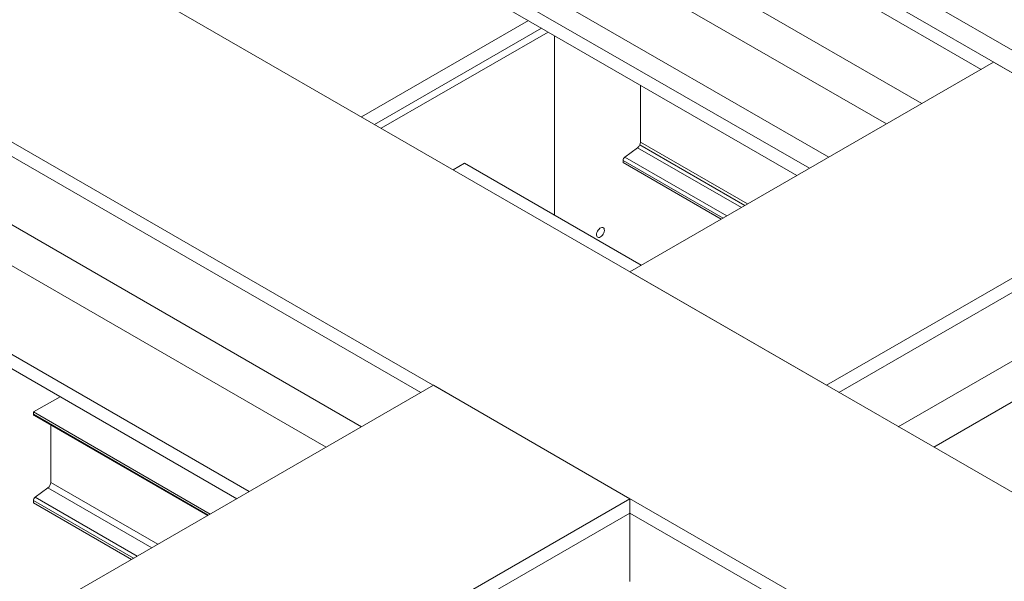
# Model space of a CAD drawing. Header units: millimetres. Extents: x 525 to 29324, y 175 to 20618.
# Tile 567 of 588: x 21731 to 22793, y 16474 to 17080. Entities that reach past the tile are written whole.
import ezdxf

# ---------------------------------------------------------------- set-up
doc = ezdxf.new("R2010")
doc.units = ezdxf.units.MM
doc.linetypes.add('SLD-Continua', pattern=[0])

msp = doc.modelspace()

# ---------------------------------------------------------------- linework, layer by layer
at = {"color": 7, "linetype": 'SLD-Continua', "lineweight": 18, "ltscale": 35}
for p, q in [((22768.2, 17026.6), (22157.7, 17379)), ((22768.2, 17026.6), (22157.7, 17379)), ((22768.2, 17026.6), (22157.7, 17379)), ((22768.2, 17026.6), (22157.7, 17379)), ((22768.2, 17026.6), (22157.7, 17379)), ((22768.2, 17026.6), (22157.7, 17379)), ((22768.2, 17026.6), (22157.7, 17379)), ((22768.2, 17026.6), (22157.7, 17379)), ((22704.2, 16989.7), (22198, 17281.8)), ((22704.2, 16989.7), (22198, 17281.8)), ((22704.2, 16989.7), (22198, 17281.8)), ((22704.2, 16989.7), (22198, 17281.8)), ((22704.2, 16989.7), (22198, 17281.8)), ((22704.2, 16989.7), (22198, 17281.8)), ((22704.2, 16989.7), (22198, 17281.8)), ((22704.2, 16989.7), (22198, 17281.8)), ((22704.2, 16989.7), (22198, 17281.8)), ((22666, 16967.6), (22178.9, 17248.7)), ((22666, 16967.6), (22178.9, 17248.7)), ((22666, 16967.6), (22178.9, 17248.7)), ((22666, 16967.6), (22178.9, 17248.7)), ((22666, 16967.6), (22178.9, 17248.7)), ((22666, 16967.6), (22178.9, 17248.7)), ((22666, 16967.6), (22178.9, 17248.7)), ((22666, 16967.6), (22178.9, 17248.7)), ((22666, 16967.6), (22178.9, 17248.7)), ((22604.1, 16931.9), (22117, 17213)), ((23138.8, 16852.8), (22514.8, 17212.9)), ((22582.9, 16919.7), (22095.8, 17200.8)), ((22582.9, 16919.7), (22095.8, 17200.8)), ((22582.9, 16919.7), (22095.8, 17200.8)), ((22582.9, 16919.7), (22095.8, 17200.8)), ((22582.9, 16919.7), (22095.8, 17200.8)), ((22582.9, 16919.7), (22095.8, 17200.8)), ((22582.9, 16919.7), (22095.8, 17200.8)), ((22582.9, 16919.7), (22095.8, 17200.8)), ((23128.2, 16834.4), (22493.5, 17200.7)), ((23128.2, 16834.4), (22493.5, 17200.7)), ((23128.2, 16834.4), (22493.5, 17200.7)), ((23128.2, 16834.4), (22493.5, 17200.7)), ((23128.2, 16834.4), (22493.5, 17200.7)), ((23128.2, 16834.4), (22493.5, 17200.7)), ((23128.2, 16834.4), (22493.5, 17200.7)), ((23128.2, 16834.4), (22493.5, 17200.7)), ((25426, 15055.3), (21735.9, 17185)), ((25426, 15055.3), (21735.9, 17185)), ((25426, 15055.3), (21735.9, 17185)), ((25426, 15055.3), (21735.9, 17185)), ((25426, 15055.3), (21735.9, 17185)), ((25426, 15055.3), (21735.9, 17185)), ((25426, 15055.3), (21735.9, 17185)), ((25426, 15055.3), (21735.9, 17185)), ((22569.4, 16911.9), (22095.8, 17185.3)), ((22569.4, 16911.9), (22095.8, 17185.3)), ((22569.4, 16911.9), (22095.8, 17185.3)), ((22569.4, 16911.9), (22095.8, 17185.3)), ((22569.4, 16911.9), (22095.8, 17185.3)), ((22569.4, 16911.9), (22095.8, 17185.3)), ((22569.4, 16911.9), (22095.8, 17185.3)), ((22569.4, 16911.9), (22095.8, 17185.3)), ((22279.6, 17079.2), (22099.4, 16975.2)), ((22279.6, 17079.2), (22099.4, 16975.2)), ((22279.6, 17079.2), (22099.4, 16975.2)), ((22279.6, 17079.2), (22099.4, 16975.2)), ((22279.6, 17079.2), (22099.4, 16975.2)), ((22279.6, 17079.2), (22099.4, 16975.2)), ((22279.6, 17079.2), (22099.4, 16975.2)), ((22279.6, 17079.2), (22099.4, 16975.2)), ((22113.6, 16967), (22293.8, 17071)), ((22113.6, 16967), (22293.8, 17071)), ((22113.6, 16967), (22293.8, 17071)), ((22113.6, 16967), (22293.8, 17071)), ((22113.6, 16967), (22293.8, 17071)), ((22113.6, 16967), (22293.8, 17071)), ((22113.6, 16967), (22293.8, 17071)), ((22113.6, 16967), (22293.8, 17071)), ((25213.8, 14932.8), (21523.8, 17062.5)), ((25213.8, 14932.8), (21523.8, 17062.5)), ((25213.8, 14932.8), (21523.8, 17062.5)), ((25213.8, 14932.8), (21523.8, 17062.5)), ((25213.8, 14932.8), (21523.8, 17062.5)), ((25213.8, 14932.8), (21523.8, 17062.5)), ((25213.8, 14932.8), (21523.8, 17062.5)), ((25213.8, 14932.8), (21523.8, 17062.5)), ((22120.7, 16962.9), (22300.9, 17066.9)), ((22120.7, 16962.9), (22300.9, 17066.9)), ((22120.7, 16962.9), (22300.9, 17066.9)), ((22120.7, 16962.9), (22300.9, 17066.9)), ((22120.7, 16962.9), (22300.9, 17066.9)), ((22120.7, 16962.9), (22300.9, 17066.9)), ((22120.7, 16962.9), (22300.9, 17066.9)), ((22120.7, 16962.9), (22300.9, 17066.9)), ((22307.9, 17062.8), (22307.9, 16869)), ((22163.7, 16677.7), (21553.1, 17030.1)), ((22163.7, 16677.7), (21553.1, 17030.1)), ((22163.7, 16677.7), (21553.1, 17030.1)), ((22163.7, 16677.7), (21553.1, 17030.1)), ((22163.7, 16677.7), (21553.1, 17030.1)), ((22163.7, 16677.7), (21553.1, 17030.1)), ((22163.7, 16677.7), (21553.1, 17030.1)), ((22163.7, 16677.7), (21553.1, 17030.1)), ((22389.2, 16807.9), (22781.7, 17034.4)), ((22389.2, 16807.9), (22781.7, 17034.4)), ((22389.2, 16807.9), (22781.7, 17034.4)), ((22389.2, 16807.9), (22781.7, 17034.4)), ((22389.2, 16807.9), (22781.7, 17034.4)), ((22389.2, 16807.9), (22781.7, 17034.4)), ((22389.2, 16807.9), (22781.7, 17034.4)), ((22389.2, 16807.9), (22781.7, 17034.4)), ((22993.8, 16912), (22781.7, 17034.4)), ((22993.8, 16912), (22781.7, 17034.4)), ((22993.8, 16912), (22781.7, 17034.4)), ((22993.8, 16912), (22781.7, 17034.4)), ((22993.8, 16912), (22781.7, 17034.4)), ((22993.8, 16912), (22781.7, 17034.4)), ((22993.8, 16912), (22781.7, 17034.4)), ((22993.8, 16912), (22781.7, 17034.4)), ((22400.5, 17009.4), (22400.5, 16947.9)), ((22400.5, 17009.4), (22400.5, 16947.9)), ((22400.5, 17009.4), (22400.5, 16947.9)), ((22400.5, 17009.4), (22400.5, 16947.9)), ((22400.5, 17009.4), (22400.5, 16947.9)), ((22400.5, 17009.4), (22400.5, 16947.9)), ((22400.5, 17009.4), (22400.5, 16947.9)), ((22400.5, 17009.4), (22400.5, 16947.9)), ((22400.5, 17009.4), (22400.5, 16947.9)), ((22397.4, 16942), (22383.7, 16931.9)), ((22397.4, 16942), (22383.7, 16931.9)), ((22397.4, 16942), (22383.7, 16931.9)), ((22397.4, 16942), (22383.7, 16931.9)), ((22397.4, 16942), (22383.7, 16931.9)), ((22397.4, 16942), (22383.7, 16931.9)), ((22397.4, 16942), (22383.7, 16931.9)), ((22397.4, 16942), (22383.7, 16931.9)), ((22509.5, 16877.3), (22397.4, 16942)), ((22509.5, 16877.3), (22397.4, 16942)), ((22509.5, 16877.3), (22397.4, 16942)), ((22509.5, 16877.3), (22397.4, 16942)), ((22509.5, 16877.3), (22397.4, 16942)), ((22509.5, 16877.3), (22397.4, 16942)), ((22509.5, 16877.3), (22397.4, 16942)), ((22509.5, 16877.3), (22397.4, 16942)), ((22399.9, 16945.1), (22513.4, 16879.6)), ((22516.2, 16881.2), (22400.5, 16947.9)), ((22516.2, 16881.2), (22400.5, 16947.9)), ((22516.2, 16881.2), (22400.5, 16947.9)), ((22516.2, 16881.2), (22400.5, 16947.9)), ((22516.2, 16881.2), (22400.5, 16947.9)), ((22516.2, 16881.2), (22400.5, 16947.9)), ((22516.2, 16881.2), (22400.5, 16947.9)), ((22516.2, 16881.2), (22400.5, 16947.9)), ((22516.2, 16881.2), (22400.5, 16947.9)), ((22099.6, 16640.7), (21593.4, 16932.9)), ((22099.6, 16640.7), (21593.4, 16932.9)), ((22099.6, 16640.7), (21593.4, 16932.9)), ((22099.6, 16640.7), (21593.4, 16932.9)), ((22099.6, 16640.7), (21593.4, 16932.9)), ((22099.6, 16640.7), (21593.4, 16932.9)), ((22099.6, 16640.7), (21593.4, 16932.9)), ((22099.6, 16640.7), (21593.4, 16932.9)), ((22493.9, 16868.3), (22383.7, 16931.9)), ((22493.9, 16868.3), (22383.7, 16931.9)), ((22493.9, 16868.3), (22383.7, 16931.9)), ((22493.9, 16868.3), (22383.7, 16931.9)), ((22493.9, 16868.3), (22383.7, 16931.9)), ((22493.9, 16868.3), (22383.7, 16931.9)), ((22493.9, 16868.3), (22383.7, 16931.9)), ((22493.9, 16868.3), (22383.7, 16931.9)), ((22210.7, 16925.1), (22198.4, 16918)), ((22210.7, 16925.1), (22198.4, 16918)), ((22210.7, 16925.1), (22198.4, 16918)), ((22210.7, 16925.1), (22198.4, 16918)), ((22210.7, 16925.1), (22198.4, 16918)), ((22210.7, 16925.1), (22198.4, 16918)), ((22210.7, 16925.1), (22198.4, 16918)), ((22210.7, 16925.1), (22198.4, 16918)), ((22401.5, 16815), (22210.7, 16925.1)), ((22401.5, 16815), (22210.7, 16925.1)), ((22401.5, 16815), (22210.7, 16925.1)), ((22401.5, 16815), (22210.7, 16925.1)), ((22401.5, 16815), (22210.7, 16925.1)), ((22401.5, 16815), (22210.7, 16925.1)), ((22401.5, 16815), (22210.7, 16925.1)), ((22401.5, 16815), (22210.7, 16925.1)), ((22381.8, 16928.3), (22381.8, 16925.9)), ((22381.8, 16928.3), (22381.8, 16925.9)), ((22381.8, 16928.3), (22381.8, 16925.9)), ((22381.8, 16928.3), (22381.8, 16925.9)), ((22381.8, 16928.3), (22381.8, 16925.9)), ((22381.8, 16928.3), (22381.8, 16925.9)), ((22381.8, 16928.3), (22381.8, 16925.9)), ((22381.8, 16928.3), (22381.8, 16925.9)), ((22489.8, 16865.9), (22381.8, 16928.3)), ((22489.8, 16865.9), (22381.8, 16928.3)), ((22489.8, 16865.9), (22381.8, 16928.3)), ((22489.8, 16865.9), (22381.8, 16928.3)), ((22489.8, 16865.9), (22381.8, 16928.3)), ((22489.8, 16865.9), (22381.8, 16928.3)), ((22489.8, 16865.9), (22381.8, 16928.3)), ((22489.8, 16865.9), (22381.8, 16928.3)), ((22487.7, 16864.7), (22381.8, 16925.9)), ((22487.7, 16864.7), (22381.8, 16925.9)), ((22487.7, 16864.7), (22381.8, 16925.9)), ((22487.7, 16864.7), (22381.8, 16925.9)), ((22487.7, 16864.7), (22381.8, 16925.9)), ((22487.7, 16864.7), (22381.8, 16925.9)), ((22487.7, 16864.7), (22381.8, 16925.9)), ((22487.7, 16864.7), (22381.8, 16925.9)), ((22601.4, 16685.5), (22993.8, 16912)), ((22601.4, 16685.5), (22993.8, 16912)), ((22601.4, 16685.5), (22993.8, 16912)), ((22601.4, 16685.5), (22993.8, 16912)), ((22601.4, 16685.5), (22993.8, 16912)), ((22601.4, 16685.5), (22993.8, 16912)), ((22601.4, 16685.5), (22993.8, 16912)), ((22601.4, 16685.5), (22993.8, 16912)), ((22061.4, 16618.7), (21574.3, 16899.8)), ((22061.4, 16618.7), (21574.3, 16899.8)), ((22061.4, 16618.7), (21574.3, 16899.8)), ((22061.4, 16618.7), (21574.3, 16899.8)), ((22061.4, 16618.7), (21574.3, 16899.8)), ((22061.4, 16618.7), (21574.3, 16899.8)), ((22061.4, 16618.7), (21574.3, 16899.8)), ((22061.4, 16618.7), (21574.3, 16899.8)), ((22614.8, 16677.7), (22993.8, 16896.5)), ((22614.8, 16677.7), (22993.8, 16896.5)), ((22614.8, 16677.7), (22993.8, 16896.5)), ((22614.8, 16677.7), (22993.8, 16896.5)), ((22614.8, 16677.7), (22993.8, 16896.5)), ((22614.8, 16677.7), (22993.8, 16896.5)), ((22614.8, 16677.7), (22993.8, 16896.5)), ((22614.8, 16677.7), (22993.8, 16896.5)), ((21978.3, 16570.7), (21491.2, 16851.9)), ((21978.3, 16570.7), (21491.2, 16851.9)), ((21978.3, 16570.7), (21491.2, 16851.9)), ((21978.3, 16570.7), (21491.2, 16851.9)), ((21978.3, 16570.7), (21491.2, 16851.9)), ((21978.3, 16570.7), (21491.2, 16851.9)), ((21978.3, 16570.7), (21491.2, 16851.9)), ((21978.3, 16570.7), (21491.2, 16851.9)), ((21964.9, 16563), (21491.2, 16836.3)), ((21964.9, 16563), (21491.2, 16836.3)), ((21964.9, 16563), (21491.2, 16836.3)), ((21964.9, 16563), (21491.2, 16836.3)), ((21964.9, 16563), (21491.2, 16836.3)), ((21964.9, 16563), (21491.2, 16836.3)), ((21964.9, 16563), (21491.2, 16836.3)), ((21964.9, 16563), (21491.2, 16836.3)), ((22678.9, 16640.7), (22993.8, 16822.5)), ((22678.9, 16640.7), (22993.8, 16822.5)), ((22678.9, 16640.7), (22993.8, 16822.5)), ((22678.9, 16640.7), (22993.8, 16822.5)), ((22678.9, 16640.7), (22993.8, 16822.5)), ((22678.9, 16640.7), (22993.8, 16822.5)), ((22678.9, 16640.7), (22993.8, 16822.5)), ((22678.9, 16640.7), (22993.8, 16822.5)), ((22601.4, 16685.5), (22389.2, 16807.9)), ((22601.4, 16685.5), (22389.2, 16807.9)), ((22601.4, 16685.5), (22389.2, 16807.9)), ((22601.4, 16685.5), (22389.2, 16807.9)), ((22601.4, 16685.5), (22389.2, 16807.9)), ((22601.4, 16685.5), (22389.2, 16807.9)), ((22601.4, 16685.5), (22389.2, 16807.9)), ((22601.4, 16685.5), (22389.2, 16807.9)), ((22717.1, 16618.7), (22910.7, 16730.4)), ((22717.1, 16618.7), (22910.7, 16730.4)), ((22717.1, 16618.7), (22910.7, 16730.4)), ((22717.1, 16618.7), (22910.7, 16730.4)), ((22717.1, 16618.7), (22910.7, 16730.4)), ((22717.1, 16618.7), (22910.7, 16730.4)), ((22717.1, 16618.7), (22910.7, 16730.4)), ((22717.1, 16618.7), (22910.7, 16730.4)), ((21752.8, 16440.6), (22177.1, 16685.5)), ((21752.8, 16440.6), (22177.1, 16685.5)), ((21752.8, 16440.6), (22177.1, 16685.5)), ((21752.8, 16440.6), (22177.1, 16685.5)), ((21752.8, 16440.6), (22177.1, 16685.5)), ((21752.8, 16440.6), (22177.1, 16685.5)), ((21752.8, 16440.6), (22177.1, 16685.5)), ((21752.8, 16440.6), (22177.1, 16685.5)), ((22389.2, 16563), (22177.1, 16685.5)), ((22389.2, 16563), (22177.1, 16685.5)), ((22389.2, 16563), (22177.1, 16685.5)), ((22389.2, 16563), (22177.1, 16685.5)), ((22389.2, 16563), (22177.1, 16685.5)), ((22389.2, 16563), (22177.1, 16685.5)), ((22389.2, 16563), (22177.1, 16685.5)), ((22389.2, 16563), (22177.1, 16685.5)), ((21774.1, 16673.1), (21745.4, 16656.6)), ((21774.1, 16673.1), (21745.4, 16656.6)), ((21774.1, 16673.1), (21745.4, 16656.6)), ((21774.1, 16673.1), (21745.4, 16656.6)), ((21774.1, 16673.1), (21745.4, 16656.6)), ((21774.1, 16673.1), (21745.4, 16656.6)), ((21774.1, 16673.1), (21745.4, 16656.6)), ((21774.1, 16673.1), (21745.4, 16656.6)), ((21936.2, 16546.4), (21745.4, 16656.6)), ((21745.4, 16656.6), (21745.4, 16654.2)), ((21936.2, 16546.4), (21745.4, 16656.6)), ((21745.4, 16656.6), (21745.4, 16654.2)), ((21936.2, 16546.4), (21745.4, 16656.6)), ((21745.4, 16656.6), (21745.4, 16654.2)), ((21936.2, 16546.4), (21745.4, 16656.6)), ((21745.4, 16656.6), (21745.4, 16654.2)), ((21936.2, 16546.4), (21745.4, 16656.6)), ((21745.4, 16656.6), (21745.4, 16654.2)), ((21936.2, 16546.4), (21745.4, 16656.6)), ((21745.4, 16656.6), (21745.4, 16654.2)), ((21936.2, 16546.4), (21745.4, 16656.6)), ((21745.4, 16656.6), (21745.4, 16654.2)), ((21936.2, 16546.4), (21745.4, 16656.6)), ((21745.4, 16656.6), (21745.4, 16654.2)), ((21934.1, 16545.2), (21745.4, 16654.2)), ((21934.1, 16545.2), (21745.4, 16654.2)), ((21934.1, 16545.2), (21745.4, 16654.2)), ((21934.1, 16545.2), (21745.4, 16654.2)), ((21934.1, 16545.2), (21745.4, 16654.2)), ((21934.1, 16545.2), (21745.4, 16654.2)), ((21934.1, 16545.2), (21745.4, 16654.2)), ((21934.1, 16545.2), (21745.4, 16654.2)), ((21746.1, 16652.7), (21933.2, 16544.7)), ((21746.1, 16652.7), (21933.2, 16544.7)), ((21746.1, 16652.7), (21933.2, 16544.7)), ((21746.1, 16652.7), (21933.2, 16544.7)), ((21746.1, 16652.7), (21933.2, 16544.7)), ((21746.1, 16652.7), (21933.2, 16544.7)), ((21746.1, 16652.7), (21933.2, 16544.7)), ((21746.1, 16652.7), (21933.2, 16544.7)), ((21764.1, 16642.3), (21764.1, 16580.6)), ((21764.1, 16642.3), (21764.1, 16580.6)), ((21764.1, 16642.3), (21764.1, 16580.6)), ((21764.1, 16642.3), (21764.1, 16580.6)), ((21764.1, 16642.3), (21764.1, 16580.6)), ((21764.1, 16642.3), (21764.1, 16580.6)), ((21764.1, 16642.3), (21764.1, 16580.6)), ((21764.1, 16642.3), (21764.1, 16580.6)), ((21879.8, 16513.9), (21764.1, 16580.6)), ((21879.8, 16513.9), (21764.1, 16580.6)), ((21879.8, 16513.9), (21764.1, 16580.6)), ((21879.8, 16513.9), (21764.1, 16580.6)), ((21879.8, 16513.9), (21764.1, 16580.6)), ((21879.8, 16513.9), (21764.1, 16580.6)), ((21879.8, 16513.9), (21764.1, 16580.6)), ((21879.8, 16513.9), (21764.1, 16580.6)), ((21761, 16574.7), (21747.3, 16564.6)), ((21761, 16574.7), (21747.3, 16564.6)), ((21761, 16574.7), (21747.3, 16564.6)), ((21761, 16574.7), (21747.3, 16564.6)), ((21761, 16574.7), (21747.3, 16564.6)), ((21761, 16574.7), (21747.3, 16564.6)), ((21761, 16574.7), (21747.3, 16564.6)), ((21761, 16574.7), (21747.3, 16564.6)), ((21873.1, 16510), (21761, 16574.7)), ((21873.1, 16510), (21761, 16574.7)), ((21873.1, 16510), (21761, 16574.7)), ((21873.1, 16510), (21761, 16574.7)), ((21873.1, 16510), (21761, 16574.7)), ((21873.1, 16510), (21761, 16574.7)), ((21873.1, 16510), (21761, 16574.7)), ((21873.1, 16510), (21761, 16574.7)), ((21745.4, 16561), (21745.4, 16558.6)), ((21745.4, 16561), (21745.4, 16558.6)), ((21745.4, 16561), (21745.4, 16558.6)), ((21745.4, 16561), (21745.4, 16558.6)), ((21745.4, 16561), (21745.4, 16558.6)), ((21745.4, 16561), (21745.4, 16558.6)), ((21745.4, 16561), (21745.4, 16558.6)), ((21745.4, 16561), (21745.4, 16558.6)), ((21853.4, 16498.7), (21745.4, 16561)), ((21853.4, 16498.7), (21745.4, 16561)), ((21853.4, 16498.7), (21745.4, 16561)), ((21853.4, 16498.7), (21745.4, 16561)), ((21853.4, 16498.7), (21745.4, 16561)), ((21853.4, 16498.7), (21745.4, 16561)), ((21853.4, 16498.7), (21745.4, 16561)), ((21853.4, 16498.7), (21745.4, 16561)), ((21851.3, 16497.4), (21745.4, 16558.6)), ((21851.3, 16497.4), (21745.4, 16558.6)), ((21851.3, 16497.4), (21745.4, 16558.6)), ((21851.3, 16497.4), (21745.4, 16558.6)), ((21851.3, 16497.4), (21745.4, 16558.6)), ((21851.3, 16497.4), (21745.4, 16558.6)), ((21851.3, 16497.4), (21745.4, 16558.6)), ((21851.3, 16497.4), (21745.4, 16558.6)), ((21857.5, 16501), (21747.3, 16564.6)), ((21857.5, 16501), (21747.3, 16564.6)), ((21857.5, 16501), (21747.3, 16564.6)), ((21857.5, 16501), (21747.3, 16564.6)), ((21857.5, 16501), (21747.3, 16564.6)), ((21857.5, 16501), (21747.3, 16564.6)), ((21857.5, 16501), (21747.3, 16564.6)), ((21857.5, 16501), (21747.3, 16564.6)), ((21965, 16318.2), (22389.2, 16563)), ((21965, 16318.2), (22389.2, 16563)), ((21965, 16318.2), (22389.2, 16563)), ((21965, 16318.2), (22389.2, 16563)), ((21965, 16318.2), (22389.2, 16563)), ((21965, 16318.2), (22389.2, 16563)), ((21965, 16318.2), (22389.2, 16563)), ((21965, 16318.2), (22389.2, 16563)), ((22389.2, 16547.5), (22389.2, 16563)), ((22389.2, 16547.5), (22389.2, 16563)), ((22389.2, 16547.5), (22389.2, 16563)), ((22389.2, 16547.5), (22389.2, 16563)), ((22389.2, 16547.5), (22389.2, 16563)), ((22389.2, 16547.5), (22389.2, 16563)), ((22389.2, 16547.5), (22389.2, 16563)), ((22389.2, 16547.5), (22389.2, 16563)), ((21978.4, 16310.4), (22389.2, 16547.5)), ((21978.4, 16310.4), (22389.2, 16547.5)), ((21978.4, 16310.4), (22389.2, 16547.5)), ((21978.4, 16310.4), (22389.2, 16547.5)), ((21978.4, 16310.4), (22389.2, 16547.5)), ((21978.4, 16310.4), (22389.2, 16547.5)), ((21978.4, 16310.4), (22389.2, 16547.5)), ((21978.4, 16310.4), (22389.2, 16547.5)), ((23153.6, 16106.4), (22389.2, 16547.5)), ((23153.6, 16106.4), (22389.2, 16547.5)), ((23153.6, 16106.4), (22389.2, 16547.5)), ((23153.6, 16106.4), (22389.2, 16547.5)), ((23153.6, 16106.4), (22389.2, 16547.5)), ((23153.6, 16106.4), (22389.2, 16547.5)), ((23153.6, 16106.4), (22389.2, 16547.5)), ((23153.6, 16106.4), (22389.2, 16547.5)), ((22389.2, 16473.6), (22389.2, 16547.5)), ((22389.2, 16473.6), (22389.2, 16547.5)), ((22389.2, 16473.6), (22389.2, 16547.5)), ((22389.2, 16473.6), (22389.2, 16547.5)), ((22389.2, 16473.6), (22389.2, 16547.5)), ((22389.2, 16473.6), (22389.2, 16547.5)), ((22389.2, 16473.6), (22389.2, 16547.5)), ((22389.2, 16473.6), (22389.2, 16547.5))]:
    msp.add_line(p, q, dxfattribs=at)
at = {"color": 7, "linetype": 'SLD-Continua', "lineweight": 18, "ltscale": 35, "flags": 128}
msp.add_lwpolyline([(22357.4, 16845.6), (22356.4, 16845.1), (22355.4, 16845), (22354.5, 16845.2), (22353.8, 16845.8), (22353.4, 16846.6), (22353.2, 16847.7), (22353.3, 16849), (22353.6, 16850.4), (22354.2, 16851.7), (22354.9, 16853), (22355.9, 16854.1), (22356.9, 16855), (22358, 16855.6), (22359, 16855.9), (22359.9, 16855.9), (22360.7, 16855.5), (22361.3, 16854.8), (22361.6, 16853.8), (22361.7, 16852.6), (22361.5, 16851.3), (22361, 16849.9), (22360.3, 16848.6), (22359.5, 16847.4), (22358.5, 16846.3), (22357.4, 16845.6)], dxfattribs=at)
msp.add_lwpolyline([(22357.4, 16845.6), (22356.4, 16845.1), (22355.4, 16845), (22354.5, 16845.2), (22353.8, 16845.8), (22353.4, 16846.6), (22353.2, 16847.7), (22353.3, 16849), (22353.6, 16850.4), (22354.2, 16851.7), (22354.9, 16853), (22355.9, 16854.1), (22356.9, 16855), (22358, 16855.6), (22359, 16855.9), (22359.9, 16855.9), (22360.7, 16855.5), (22361.3, 16854.8), (22361.6, 16853.8), (22361.7, 16852.6), (22361.5, 16851.3), (22361, 16849.9), (22360.3, 16848.6), (22359.5, 16847.4), (22358.5, 16846.3), (22357.4, 16845.6)], dxfattribs=at)
msp.add_lwpolyline([(22357.4, 16845.6), (22356.4, 16845.1), (22355.4, 16845), (22354.5, 16845.2), (22353.8, 16845.8), (22353.4, 16846.6), (22353.2, 16847.7), (22353.3, 16849), (22353.6, 16850.4), (22354.2, 16851.7), (22354.9, 16853), (22355.9, 16854.1), (22356.9, 16855), (22358, 16855.6), (22359, 16855.9), (22359.9, 16855.9), (22360.7, 16855.5), (22361.3, 16854.8), (22361.6, 16853.8), (22361.7, 16852.6), (22361.5, 16851.3), (22361, 16849.9), (22360.3, 16848.6), (22359.5, 16847.4), (22358.5, 16846.3), (22357.4, 16845.6)], dxfattribs=at)
msp.add_lwpolyline([(22357.4, 16845.6), (22356.4, 16845.1), (22355.4, 16845), (22354.5, 16845.2), (22353.8, 16845.8), (22353.4, 16846.6), (22353.2, 16847.7), (22353.3, 16849), (22353.6, 16850.4), (22354.2, 16851.7), (22354.9, 16853), (22355.9, 16854.1), (22356.9, 16855), (22358, 16855.6), (22359, 16855.9), (22359.9, 16855.9), (22360.7, 16855.5), (22361.3, 16854.8), (22361.6, 16853.8), (22361.7, 16852.6), (22361.5, 16851.3), (22361, 16849.9), (22360.3, 16848.6), (22359.5, 16847.4), (22358.5, 16846.3), (22357.4, 16845.6)], dxfattribs=at)
msp.add_lwpolyline([(22357.4, 16845.6), (22356.4, 16845.1), (22355.4, 16845), (22354.5, 16845.2), (22353.8, 16845.8), (22353.4, 16846.6), (22353.2, 16847.7), (22353.3, 16849), (22353.6, 16850.4), (22354.2, 16851.7), (22354.9, 16853), (22355.9, 16854.1), (22356.9, 16855), (22358, 16855.6), (22359, 16855.9), (22359.9, 16855.9), (22360.7, 16855.5), (22361.3, 16854.8), (22361.6, 16853.8), (22361.7, 16852.6), (22361.5, 16851.3), (22361, 16849.9), (22360.3, 16848.6), (22359.5, 16847.4), (22358.5, 16846.3), (22357.4, 16845.6)], dxfattribs=at)
msp.add_lwpolyline([(22357.4, 16845.6), (22356.4, 16845.1), (22355.4, 16845), (22354.5, 16845.2), (22353.8, 16845.8), (22353.4, 16846.6), (22353.2, 16847.7), (22353.3, 16849), (22353.6, 16850.4), (22354.2, 16851.7), (22354.9, 16853), (22355.9, 16854.1), (22356.9, 16855), (22358, 16855.6), (22359, 16855.9), (22359.9, 16855.9), (22360.7, 16855.5), (22361.3, 16854.8), (22361.6, 16853.8), (22361.7, 16852.6), (22361.5, 16851.3), (22361, 16849.9), (22360.3, 16848.6), (22359.5, 16847.4), (22358.5, 16846.3), (22357.4, 16845.6)], dxfattribs=at)
msp.add_lwpolyline([(22357.4, 16845.6), (22356.4, 16845.1), (22355.4, 16845), (22354.5, 16845.2), (22353.8, 16845.8), (22353.4, 16846.6), (22353.2, 16847.7), (22353.3, 16849), (22353.6, 16850.4), (22354.2, 16851.7), (22354.9, 16853), (22355.9, 16854.1), (22356.9, 16855), (22358, 16855.6), (22359, 16855.9), (22359.9, 16855.9), (22360.7, 16855.5), (22361.3, 16854.8), (22361.6, 16853.8), (22361.7, 16852.6), (22361.5, 16851.3), (22361, 16849.9), (22360.3, 16848.6), (22359.5, 16847.4), (22358.5, 16846.3), (22357.4, 16845.6)], dxfattribs=at)
msp.add_lwpolyline([(22357.4, 16845.6), (22356.4, 16845.1), (22355.4, 16845), (22354.5, 16845.2), (22353.8, 16845.8), (22353.4, 16846.6), (22353.2, 16847.7), (22353.3, 16849), (22353.6, 16850.4), (22354.2, 16851.7), (22354.9, 16853), (22355.9, 16854.1), (22356.9, 16855), (22358, 16855.6), (22359, 16855.9), (22359.9, 16855.9), (22360.7, 16855.5), (22361.3, 16854.8), (22361.6, 16853.8), (22361.7, 16852.6), (22361.5, 16851.3), (22361, 16849.9), (22360.3, 16848.6), (22359.5, 16847.4), (22358.5, 16846.3), (22357.4, 16845.6)], dxfattribs=at)
msp.add_lwpolyline([(22357.4, 16845.6), (22356.4, 16845.1), (22355.4, 16845), (22354.5, 16845.2), (22353.8, 16845.8), (22353.4, 16846.6), (22353.2, 16847.7), (22353.3, 16849), (22353.6, 16850.4), (22354.2, 16851.7), (22354.9, 16853), (22355.9, 16854.1), (22356.9, 16855), (22358, 16855.6), (22359, 16855.9), (22359.9, 16855.9), (22360.7, 16855.5), (22361.3, 16854.8), (22361.6, 16853.8), (22361.7, 16852.6), (22361.5, 16851.3), (22361, 16849.9), (22360.3, 16848.6), (22359.5, 16847.4), (22358.5, 16846.3), (22357.4, 16845.6)], dxfattribs=at)
at = {"color": 7, "linetype": 'SLD-Continua', "lineweight": 18, "ltscale": 1225}
for centre, radius, start, end in [((22392.6, 16948.3), 7.96, 307.4967, 357.1279), ((22392.6, 16948.3), 7.96, 307.4967, 357.1279), ((22392.6, 16948.3), 7.96, 307.4967, 357.1279), ((22392.6, 16948.3), 7.96, 307.4967, 357.1279), ((22392.6, 16948.3), 7.96, 307.4967, 357.1279), ((22392.6, 16948.3), 7.96, 307.4967, 357.1279), ((22392.6, 16948.3), 7.96, 307.4967, 357.1279), ((22392.6, 16948.3), 7.96, 307.4967, 357.1279), ((22393.6, 16948.1), 6.93, 334.5223, 358.5748), ((22386.7, 16928), 4.84, 127.4967, 177.1279), ((22386.7, 16928), 4.84, 127.4967, 177.1279), ((22386.7, 16928), 4.84, 127.4967, 177.1279), ((22386.7, 16928), 4.84, 127.4967, 177.1279), ((22386.7, 16928), 4.84, 127.4967, 177.1279), ((22386.7, 16928), 4.84, 127.4967, 177.1279), ((22386.7, 16928), 4.84, 127.4967, 177.1279), ((22386.7, 16928), 4.84, 127.4967, 177.1279), ((21746.9, 16654), 1.51, 173.3188, 235.3737), ((21746.9, 16654), 1.51, 173.3188, 235.3737), ((21746.9, 16654), 1.51, 173.3188, 235.3737), ((21746.9, 16654), 1.51, 173.3188, 235.3737), ((21746.9, 16654), 1.51, 173.3188, 235.3737), ((21746.9, 16654), 1.51, 173.3188, 235.3737), ((21746.9, 16654), 1.51, 173.3188, 235.3737), ((21746.9, 16654), 1.51, 173.3188, 235.3737), ((21756.2, 16581), 7.96, 307.4967, 357.1279), ((21756.2, 16581), 7.96, 307.4967, 357.1279), ((21756.2, 16581), 7.96, 307.4967, 357.1279), ((21756.2, 16581), 7.96, 307.4967, 357.1279), ((21756.2, 16581), 7.96, 307.4967, 357.1279), ((21756.2, 16581), 7.96, 307.4967, 357.1279), ((21756.2, 16581), 7.96, 307.4967, 357.1279), ((21756.2, 16581), 7.96, 307.4967, 357.1279), ((21750.3, 16560.7), 4.84, 127.4967, 177.1279), ((21750.3, 16560.7), 4.84, 127.4967, 177.1279), ((21750.3, 16560.7), 4.84, 127.4967, 177.1279), ((21750.3, 16560.7), 4.84, 127.4967, 177.1279), ((21750.3, 16560.7), 4.84, 127.4967, 177.1279), ((21750.3, 16560.7), 4.84, 127.4967, 177.1279), ((21750.3, 16560.7), 4.84, 127.4967, 177.1279), ((21750.3, 16560.7), 4.84, 127.4967, 177.1279)]:
    msp.add_arc(centre, radius, start, end, dxfattribs=at)

doc.saveas('drawing.dxf')
